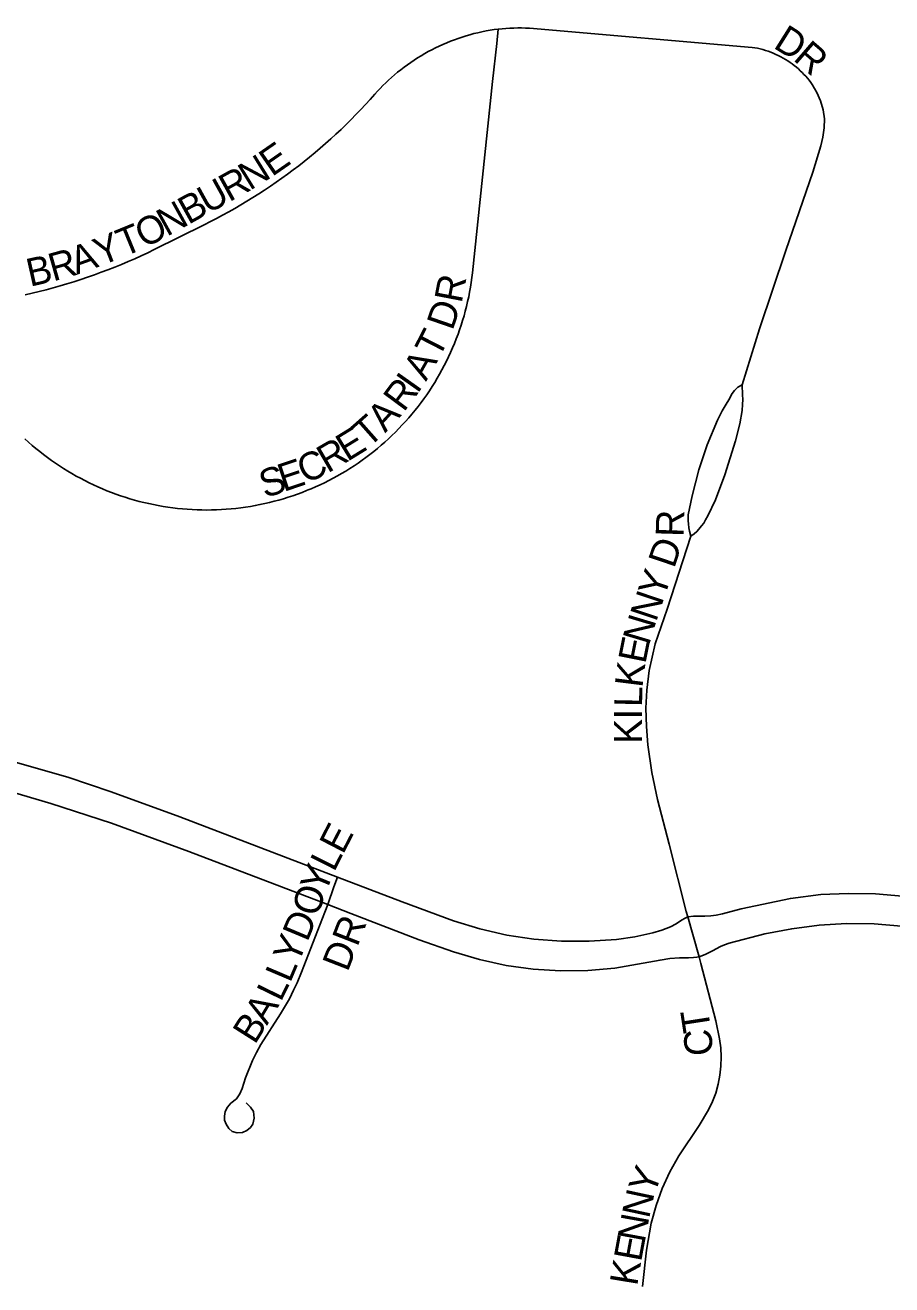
# Model space of a CAD drawing. Extents: x 1410790 to 1770854, y 566777 to 831614.
# Drawn here: x 1600371 to 1601925, y 716939 to 719197 of the extents above; entities that cross this region are included whole.
import ezdxf

# ---------------------------------------------------------------- set-up
doc = ezdxf.new("R2010")
doc.units = 0
doc.layers.add('GM_X_City_Street', color=7, linetype='Continuous')
doc.layers.add('GM_X_City_Street_Text', color=7, linetype='Continuous')

msp = doc.modelspace()

# ---------------------------------------------------------------- linework, layer by layer
at = {"layer": 'GM_X_City_Street'}
for points in [[(1600370.9, 718455.1), (1600377.4, 718449.2), (1600383.9, 718443.4), (1600390.6, 718437.8), (1600397.4, 718432.3), (1600404.3, 718426.9), (1600411.2, 718421.7), (1600418.3, 718416.5), (1600425.5, 718411.5), (1600432.7, 718406.7), (1600440.1, 718401.9), (1600447.5, 718397.3), (1600455, 718392.9), (1600462.6, 718388.5), (1600470.2, 718384.4), (1600478, 718380.3), (1600485.8, 718376.4), (1600493.7, 718372.6), (1600501.6, 718369), (1600509.6, 718365.5), (1600517.7, 718362.2), (1600525.8, 718359), (1600534, 718356), (1600542.3, 718353.1), (1600550.6, 718350.4), (1600558.9, 718347.8), (1600567.3, 718345.4), (1600575.7, 718343.1), (1600584.2, 718341), (1600592.7, 718339), (1600601.3, 718337.2), (1600609.8, 718335.5), (1600618.4, 718334), (1600627, 718332.7), (1600635.7, 718331.5), (1600644.4, 718330.5), (1600653.1, 718329.6), (1600661.8, 718328.9), (1600670.5, 718328.4), (1600679.2, 718328), (1600687.9, 718327.7), (1600696.7, 718327.6), (1600705.4, 718327.7), (1600714.2, 718328), (1600722.9, 718328.4), (1600731.6, 718328.9), (1600740.3, 718329.6), (1600749, 718330.5), (1600757.7, 718331.6), (1600766.3, 718332.7), (1600774.9, 718334.1), (1600783.5, 718335.6), (1600792.1, 718337.3), (1600800.6, 718339.1), (1600809.2, 718341.1), (1600817.6, 718343.2), (1600826.1, 718345.5), (1600834.4, 718347.9), (1600842.8, 718350.5), (1600851.1, 718353.2), (1600859.3, 718356.1), (1600867.5, 718359.2), (1600875.6, 718362.3), (1600878.5, 718363.5), (1600883.7, 718365.7), (1600891.7, 718369.2), (1600899.7, 718372.8), (1600907.5, 718376.6), (1600915.3, 718380.5), (1600923.1, 718384.5), (1600930.8, 718388.7), (1600938.3, 718393.1), (1600945.8, 718397.5), (1600953.3, 718402.1), (1600960.6, 718406.9), (1600967.8, 718411.8), (1600975, 718416.8), (1600982, 718421.9), (1600989, 718427.2), (1600995.9, 718432.6), (1601002.7, 718438.1), (1601009.3, 718443.7), (1601015.9, 718449.4), (1601022.4, 718455.3), (1601028.7, 718461.3), (1601035, 718467.4), (1601041.1, 718473.6), (1601047.1, 718480), (1601053, 718486.4), (1601058.8, 718493), (1601064.5, 718499.6), (1601070, 718506.3), (1601075.4, 718513.2), (1601080.7, 718520.2), (1601085.9, 718527.2), (1601090.9, 718534.3), (1601095.8, 718541.5), (1601100.6, 718548.9), (1601105.2, 718556.3), (1601109.7, 718563.8), (1601114.1, 718571.3), (1601118.3, 718578.9), (1601122.4, 718586.7), (1601126.4, 718594.5), (1601130.2, 718602.3), (1601133.8, 718610.2), (1601137.3, 718618.2), (1601140.7, 718626.3), (1601143.9, 718634.4), (1601147, 718642.6), (1601149.9, 718650.8), (1601152.7, 718659.1), (1601155.3, 718667.4), (1601157.8, 718675.8), (1601160.1, 718684.2), (1601162.3, 718692.7), (1601164.3, 718701.2), (1601166.2, 718709.7), (1601167.9, 718718.3), (1601169.4, 718726.9), (1601170.8, 718735.5), (1601172, 718744.2), (1601173.1, 718752.8), (1601209.1, 719096), (1601216.3, 719164.2), (1601219, 719189.8)], [(1600371, 718713.2), (1600383.6, 718716.1), (1600396.2, 718719.2), (1600408.8, 718722.4), (1600421.3, 718725.8), (1600433.7, 718729.3), (1600446.1, 718733), (1600458.5, 718736.8), (1600470.8, 718740.9), (1600483.1, 718745), (1600495.4, 718749.3), (1600507.5, 718753.7), (1600519.6, 718758.3), (1600531.7, 718763), (1600543.7, 718767.9), (1600555.6, 718772.9), (1600567.5, 718778.1), (1600579.3, 718783.4), (1600591, 718788.9), (1600602.7, 718794.5), (1600691.9, 718839.1), (1600703.1, 718844.7), (1600714.2, 718850.4), (1600725.2, 718856.2), (1600736.2, 718862.2), (1600747.1, 718868.3), (1600758, 718874.6), (1600768.7, 718881), (1600779.4, 718887.6), (1600789.9, 718894.3), (1600800.4, 718901.1), (1600810.8, 718908), (1600821.1, 718915.1), (1600831.4, 718922.3), (1600841.5, 718929.7), (1600851.5, 718937.2), (1600861.5, 718944.8), (1600871.3, 718952.5), (1600881.1, 718960.3), (1600890.7, 718968.3), (1600900.2, 718976.4), (1600909.7, 718984.6), (1600919, 718993), (1600928.2, 719001.4), (1600937.3, 719010), (1600946.4, 719018.7), (1600955.3, 719027.5), (1600964.1, 719036.4), (1600972.7, 719045.4), (1600981.3, 719054.5), (1600989.7, 719063.8), (1600998, 719073.1), (1601002.7, 719078.4), (1601007.6, 719083.5), (1601012.5, 719088.5), (1601017.5, 719093.5), (1601022.7, 719098.3), (1601027.9, 719103.1), (1601033.2, 719107.7), (1601038.8, 719112.4), (1601044.6, 719117), (1601050.4, 719121.5), (1601056.3, 719125.9), (1601062.3, 719130.1), (1601068.5, 719134.2), (1601074.6, 719138.2), (1601080.9, 719142.1), (1601087.3, 719145.8), (1601093.7, 719149.4), (1601100.2, 719152.8), (1601106.7, 719156.1), (1601113.4, 719159.3), (1601120.1, 719162.4), (1601126.8, 719165.3), (1601133.6, 719168), (1601140.5, 719170.7), (1601147.5, 719173.1), (1601154.4, 719175.5), (1601161.4, 719177.7), (1601168.5, 719179.7), (1601175.6, 719181.6), (1601182.8, 719183.3), (1601189.9, 719184.9), (1601197.2, 719186.4), (1601204.4, 719187.7), (1601211.7, 719188.8), (1601219, 719189.8)], [(1601219, 719189.8), (1601226, 719190.5), (1601233, 719191), (1601240, 719191.4), (1601247, 719191.6), (1601254, 719191.8), (1601261.1, 719191.8), (1601268.1, 719191.6), (1601275.1, 719191.4), (1601282.1, 719191), (1601289.1, 719190.5), (1601674, 719157), (1601678.9, 719156.2), (1601683.7, 719155.3), (1601688.5, 719154.2), (1601693.3, 719152.9), (1601698.1, 719151.5), (1601702.8, 719150), (1601707.5, 719148.3), (1601712.1, 719146.5), (1601716.6, 719144.5), (1601721.1, 719142.4), (1601725.5, 719140.1), (1601729.8, 719137.7), (1601734.1, 719135.2), (1601738.3, 719132.6), (1601742.2, 719130), (1601746, 719127.2), (1601749.7, 719124.4), (1601753.4, 719121.4), (1601757, 719118.3), (1601760.4, 719115.2), (1601763.8, 719111.9), (1601767.1, 719108.5), (1601770.3, 719105.1), (1601773.4, 719101.5), (1601776.4, 719097.9), (1601779.2, 719094.2), (1601782, 719090.4)], [(1601656.1, 718551.8), (1601687.4, 718652.1), (1601734.8, 718792.6), (1601783, 718933), (1601797.2, 718980.3), (1601800.8, 718996.3), (1601803.2, 719012.6), (1601803.6, 719029), (1601801.6, 719045.3), (1601797, 719061.1), (1601790.3, 719076.1), (1601782, 719090.4)], [(1601564.4, 718280.8), (1601561.9, 718289.5), (1601560.8, 718295.7), (1601560.1, 718303.1), (1601559.7, 718308.3), (1601559.7, 718318.7), (1601566.7, 718353), (1601578.8, 718399.4), (1601593.6, 718444.6), (1601612.2, 718488.9), (1601620.5, 718505.1), (1601627.4, 718517.1), (1601632.2, 718525.3), (1601638.6, 718536.6), (1601642.7, 718542), (1601648.8, 718547.7), (1601656.1, 718551.8)], [(1601564.4, 718280.8), (1601570.2, 718284.7), (1601575.1, 718289), (1601578.6, 718293.1), (1601583.7, 718299.4), (1601587.5, 718303.9), (1601590.8, 718309.8), (1601595, 718316.9), (1601608.5, 718345.7), (1601625.4, 718390.4), (1601644.3, 718451.4), (1601652.3, 718482.2), (1601656.1, 718506.2), (1601656.9, 718516.6), (1601657.4, 718525.8), (1601656.9, 718534), (1601656.1, 718551.8)], [(1601558.9, 717598), (1601556.1, 717607.9), (1601525.5, 717728.7), (1601504.6, 717808.8), (1601494.4, 717857.3), (1601487.1, 717906.4), (1601484.6, 717939.3), (1601483.9, 717972.5), (1601485.2, 718004.4), (1601489.4, 718039.9), (1601500.5, 718087.8), (1601522, 718149.7), (1601564.4, 718280.8)], [(1600178.2, 717917.4), (1600241.9, 717903.8), (1600353.2, 717875.8), (1600447.6, 717848.8), (1600525.2, 717822.6), (1600648.4, 717777.6), (1600931, 717669.5)], [(1600169.2, 717865.7), (1600243.1, 717849.4), (1600338.3, 717824.5), (1600417, 717801.7), (1600526, 717765.9), (1600664.5, 717715.3), (1600913.5, 717620.1)], [(1600913.5, 717620.1), (1600924.7, 717651.8), (1600931, 717669.5)], [(1600931, 717669.5), (1601046.7, 717625.3), (1601139.1, 717591.1), (1601186.2, 717576.5), (1601234.4, 717565.6), (1601283.2, 717558.5), (1601332.5, 717554.8), (1601381.9, 717554.5), (1601431.2, 717557.9), (1601463.9, 717562.6), (1601496.2, 717569.5), (1601512.1, 717574.2), (1601527.6, 717580.4), (1601537.9, 717585.7), (1601547.8, 717592.1), (1601554, 717595.8), (1601558.9, 717598)], [(1601558.9, 717598), (1601568.8, 717599.2), (1601579.3, 717599.5), (1601589.5, 717599.7), (1601600.1, 717600.1), (1601609.6, 717601.3), (1601621.3, 717603.6), (1601654.7, 717612.7), (1601742.9, 717631.4), (1601797.6, 717638.3), (1601846.2, 717639.9), (1601895.2, 717639.4), (1601943.9, 717635.1), (1601972.9, 717630.9), (1602002.9, 717625.3), (1602033.4, 717617.2)], [(1600767.4, 717264.5), (1600775.2, 717257.2), (1600780.3, 717249), (1600781.9, 717237.6), (1600779.3, 717226.7), (1600775.2, 717220.6), (1600768.5, 717214.9), (1600760.7, 717211.8), (1600751.4, 717210.8), (1600742.1, 717213.3), (1600736.4, 717218.5), (1600731.3, 717226.3), (1600728.7, 717233.5), (1600728.2, 717240.7), (1600729.7, 717249), (1600733.8, 717257.2), (1600740, 717264), (1600749.8, 717272.2), (1600756.1, 717281), (1600760.2, 717290.3), (1600766.4, 717309.4), (1600778.5, 717340.5), (1600785.6, 717355.3), (1600793.8, 717369.5), (1600828.9, 717424.1), (1600844.9, 717451.4), (1600852.4, 717466.5), (1600858.8, 717479.8), (1600866.6, 717498.9), (1600908.4, 717606.9), (1600913.5, 717620.1)], [(1600913.5, 717620.1), (1600955.1, 717604.1), (1601077.4, 717557.2), (1601139, 717535.3), (1601185.8, 717521.5), (1601233.6, 717511.3), (1601282, 717504.4), (1601330.8, 717501.2), (1601379.6, 717502), (1601428.3, 717506.5), (1601509.1, 717520.8), (1601526.7, 717523.3), (1601544.1, 717524.5), (1601560, 717524.9), (1601568.9, 717525.3), (1601574.8, 717526.1), (1601579.1, 717526.6)], [(1601568.1, 717566.4), (1601558.9, 717598)], [(1601579.1, 717526.6), (1601589.7, 717530.7), (1601603.1, 717537.3), (1601617.7, 717545.1), (1601624.6, 717547.9), (1601633.2, 717551), (1601696.8, 717567.9), (1601745.3, 717576.9), (1601794.2, 717583.3), (1601843.4, 717586.2), (1601892.8, 717585.7), (1601941.9, 717581.5), (1601990.7, 717574.4), (1602016.3, 717569.8), (1602016.6, 717569.7)], [(1601579.1, 717526.6), (1601568.1, 717566.4)], [(1601477.7, 716935.6), (1601484.7, 717000.8), (1601493.5, 717049.1), (1601502, 717080.7), (1601513.1, 717111.5), (1601526.7, 717141.3), (1601542.6, 717169.9), (1601579, 717224.4), (1601596, 717252.3), (1601603.1, 717267.1), (1601608.9, 717282.4), (1601613.3, 717298.2), (1601616.3, 717314.3), (1601618, 717330.6), (1601618.6, 717347), (1601617.8, 717363.3), (1601615.5, 717379.5), (1601608.9, 717411.6), (1601582.4, 717514.7), (1601579.1, 717526.6)]]:
    msp.add_lwpolyline(points, dxfattribs=at)

# ---------------------------------------------------------------- texts
at = {"layer": 'GM_X_City_Street_Text'}
for s, rotation, p in [('D', 327.8741, (1601710.3, 719157.3)), ('R', 319.1248, (1601746, 719135.1)), ('E', 34.7411, (1600813.5, 718924.2)), ('N', 31.7722, (1600773.7, 718899.5)), ('R', 28.998, (1600736.8, 718879)), ('U', 28.9994, (1600698.3, 718857.7)), ('B', 28.9976, (1600663.6, 718838.5)), ('N', 28.9797, (1600625.1, 718817.1)), ('O', 27.1994, (1600584.5, 718796.2)), ('Y', 21.5792, (1600506.1, 718764.5)), ('T', 22.294, (1600547.7, 718780.9)), ('A', 19.8023, (1600463.1, 718749)), ('B', 12.6579, (1600379.8, 718727.7)), ('R', 15.747, (1600421.3, 718737.1)), ('R', 79.1863, (1601153.4, 718697)), ('D', 71.0232, (1601137.1, 718647.9)), ('T', 62.7966, (1601112.5, 718597.4)), ('A', 60.4592, (1601089.7, 718557.1)), ('R', 53.4353, (1601049.8, 718501.7)), ('I', 54.7646, (1601074.1, 718534.6)), ('A', 47.5657, (1601016.5, 718464.9)), ('T', 41.4838, (1600986, 718437.6)), ('E', 31.6038, (1600948.5, 718413.5)), ('R', 30.326, (1600913.3, 718392.9)), ('C', 26.0346, (1600874.1, 718373.6)), ('S', 18.5732, (1600800.8, 718348.4)), ('E', 18.6248, (1600834.2, 718359.7)), ('R', 88.2748, (1601551.2, 718278.8)), ('D', 71.2886, (1601534.3, 718221.5)), ('Y', 71.2679, (1601515.9, 718167.3)), ('N', 71.4268, (1601501.9, 718125.6)), ('N', 73.2589, (1601489.3, 718083.9)), ('E', 78.7008, (1601482.7, 718050.6)), ('K', 82.8343, (1601477.4, 718007.9)), ('L', 88.798, (1601476.8, 717974)), ('K', 89.7595, (1601476.5, 717908.3)), ('I', 89.7687, (1601476.7, 717952.2)), ('E', 62.6041, (1600940.7, 717708.6)), ('L', 63.1783, (1600924.9, 717677.3)), ('Y', 67.9266, (1600908.8, 717637.5)), ('O', 71.9063, (1600895.5, 717596.6)), ('D', 67.299, (1600876.9, 717551.9)), ('DR', 68.7471, (1600949.1, 717498.1)), ('Y', 67.2489, (1600859.9, 717511.2)), ('L', 66.9846, (1600846.1, 717478.6)), ('L', 63.9986, (1600829.4, 717444.4)), ('A', 59.1143, (1600804.6, 717402.5)), ('B', 57.6033, (1600782.7, 717367.9)), ('T', 98.7777, (1601600.9, 717394.9)), ('C', 93.4991, (1601603.9, 717350.3)), ('Y', 69.6639, (1601498.2, 717097.2)), ('N', 77.8671, (1601489.4, 717056)), ('N', 79.5388, (1601481.5, 717013.1)), ('E', 79.5583, (1601475.1, 716978.5)), ('K', 80.6922, (1601468.1, 716935.3))]:
    msp.add_text(s, height=50, rotation=rotation, dxfattribs=at).set_placement(p)

doc.saveas('drawing.dxf')
